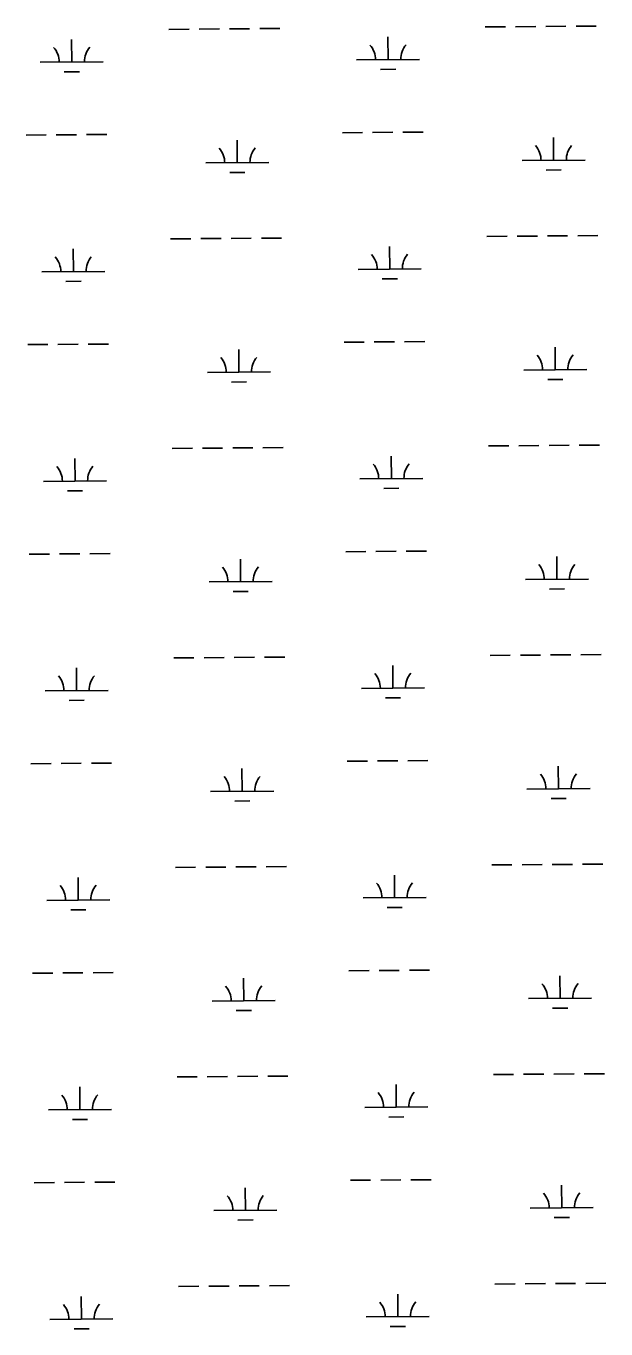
# Model space of a CAD drawing. Extents: x 3540316 to 3578335, y 553172 to 578787.
# Drawn here: x 3568749 to 3569669, y 560785 to 562854 of the extents above; entities that cross this region are included whole.
import ezdxf

# ---------------------------------------------------------------- set-up
doc = ezdxf.new("R2010")
doc.units = 0
doc.layers.add('V-WETL-SWMP', color=7, linetype='Continuous')

msp = doc.modelspace()

# ---------------------------------------------------------------- linework, layer by layer
at = {"layer": 'V-WETL-SWMP'}
for p, q in [((3568975.3, 562848.4), (3569007.3, 562848.7)), ((3569023.3, 562848.8), (3569055.3, 562849.1)), ((3569071.3, 562849.2), (3569103.3, 562849.4)), ((3569119.3, 562849.6), (3569151.3, 562849.8)), ((3569477.2, 562852.3), (3569509.2, 562852.6)), ((3569525.2, 562852.7), (3569557.2, 562852.9)), ((3569573.2, 562853.1), (3569605.2, 562853.3)), ((3569621.2, 562853.4), (3569653.2, 562853.7)), ((3568821.1, 562796.5), (3568820.9, 562832.5)), ((3569323, 562800.4), (3569322.8, 562836.4)), ((3568771.2, 562796.1), (3568871.1, 562796.9)), ((3569273, 562800), (3569373, 562800.8)), ((3569311.2, 562784.9), (3569335.2, 562785)), ((3568809.3, 562781), (3568833.3, 562781.2)), ((3568748.6, 562680.5), (3568780.6, 562680.8)), ((3568796.6, 562680.9), (3568828.6, 562681.1)), ((3568844.6, 562681.3), (3568876.6, 562681.5)), ((3569250.5, 562684.4), (3569282.5, 562684.6)), ((3569298.5, 562684.8), (3569330.5, 562685)), ((3569346.5, 562685.1), (3569378.5, 562685.4)), ((3569083.8, 562636.7), (3569083.5, 562672.7)), ((3569585.7, 562640.5), (3569585.4, 562676.5)), ((3569535.7, 562640.2), (3569635.7, 562640.9)), ((3569033.8, 562636.3), (3569133.8, 562637.1)), ((3569071.9, 562621.1), (3569095.9, 562621.3)), ((3569573.8, 562625), (3569597.8, 562625.2)), ((3568977.9, 562515.8), (3569009.9, 562516)), ((3569025.9, 562516.1), (3569057.9, 562516.4)), ((3569073.9, 562516.5), (3569105.9, 562516.8)), ((3569121.9, 562516.9), (3569153.9, 562517.1)), ((3569479.8, 562519.6), (3569511.8, 562519.9)), ((3569527.8, 562520), (3569559.8, 562520.3)), ((3569575.8, 562520.4), (3569607.8, 562520.6)), ((3569623.8, 562520.8), (3569655.8, 562521)), ((3568823.7, 562463.8), (3568823.4, 562499.8)), ((3569325.6, 562467.7), (3569325.3, 562503.7)), ((3568773.7, 562463.5), (3568873.7, 562464.2)), ((3569275.6, 562467.3), (3569375.6, 562468.1)), ((3569313.7, 562452.2), (3569337.7, 562452.4)), ((3568811.8, 562448.3), (3568835.8, 562448.5)), ((3568751.2, 562347.9), (3568783.2, 562348.1)), ((3568799.2, 562348.2), (3568831.2, 562348.5)), ((3568847.2, 562348.6), (3568879.2, 562348.8)), ((3569253.1, 562351.7), (3569285.1, 562352)), ((3569301.1, 562352.1), (3569333.1, 562352.3)), ((3569349.1, 562352.5), (3569381.1, 562352.7)), ((3569086.4, 562304), (3569086.1, 562340)), ((3569588.3, 562307.9), (3569588, 562343.9)), ((3569538.3, 562307.5), (3569638.3, 562308.3)), ((3569036.4, 562303.6), (3569136.4, 562304.4)), ((3569074.5, 562288.5), (3569098.5, 562288.7)), ((3569576.4, 562292.4), (3569600.4, 562292.5)), ((3568980.5, 562183.1), (3569012.5, 562183.4)), ((3569028.5, 562183.5), (3569060.5, 562183.7)), ((3569076.5, 562183.9), (3569108.5, 562184.1)), ((3569124.5, 562184.2), (3569156.5, 562184.5)), ((3569482.4, 562187), (3569514.4, 562187.2)), ((3569530.4, 562187.4), (3569562.4, 562187.6)), ((3569578.4, 562187.7), (3569610.4, 562188)), ((3569626.4, 562188.1), (3569658.4, 562188.3)), ((3568826.3, 562131.2), (3568826, 562167.2)), ((3569328.2, 562135.1), (3569327.9, 562171)), ((3568776.3, 562130.8), (3568876.3, 562131.6)), ((3569278.2, 562134.7), (3569378.2, 562135.4)), ((3568814.4, 562115.7), (3568838.4, 562115.8)), ((3569316.3, 562119.5), (3569340.3, 562119.7)), ((3569255.7, 562019.1), (3569287.7, 562019.3)), ((3569303.7, 562019.4), (3569335.7, 562019.7)), ((3569351.7, 562019.8), (3569383.7, 562020)), ((3568753.8, 562015.2), (3568785.8, 562015.4)), ((3568801.8, 562015.6), (3568833.8, 562015.8)), ((3568849.8, 562015.9), (3568881.8, 562016.2)), ((3569089, 561971.3), (3569088.7, 562007.3)), ((3569590.8, 561975.2), (3569590.6, 562011.2)), ((3569540.8, 561974.8), (3569640.8, 561975.6)), ((3569039, 561971), (3569139, 561971.7)), ((3569077.1, 561955.8), (3569101.1, 561956)), ((3569579, 561959.7), (3569603, 561959.9)), ((3569079, 561851.2), (3569111, 561851.4)), ((3569127, 561851.6), (3569159, 561851.8)), ((3569484.9, 561854.3), (3569516.9, 561854.6)), ((3569532.9, 561854.7), (3569564.9, 561854.9)), ((3569580.9, 561855.1), (3569612.9, 561855.3)), ((3569628.9, 561855.4), (3569660.9, 561855.7)), ((3568828.8, 561798.5), (3568828.6, 561834.5)), ((3568983, 561850.4), (3569015, 561850.7)), ((3569031, 561850.8), (3569063, 561851.1)), ((3569330.7, 561802.4), (3569330.5, 561838.4)), ((3568778.8, 561798.1), (3568878.8, 561798.9)), ((3569280.7, 561802), (3569380.7, 561802.8)), ((3568817, 561783), (3568841, 561783.2)), ((3569318.9, 561786.9), (3569342.9, 561787)), ((3569258.2, 561686.4), (3569290.2, 561686.6)), ((3569306.2, 561686.8), (3569338.2, 561687)), ((3569354.2, 561687.1), (3569386.2, 561687.4)), ((3568756.3, 561682.5), (3568788.3, 561682.8)), ((3568804.3, 561682.9), (3568836.3, 561683.1)), ((3568852.3, 561683.3), (3568884.3, 561683.5)), ((3569091.5, 561638.7), (3569091.2, 561674.7)), ((3569593.4, 561642.5), (3569593.1, 561678.5)), ((3569041.5, 561638.3), (3569141.5, 561639.1)), ((3569543.4, 561642.2), (3569643.4, 561642.9)), ((3569581.5, 561627), (3569605.5, 561627.2)), ((3569079.6, 561623.2), (3569103.6, 561623.3)), ((3569487.5, 561521.7), (3569519.5, 561521.9)), ((3569535.5, 561522), (3569567.5, 561522.3)), ((3569583.5, 561522.4), (3569615.5, 561522.6)), ((3569631.5, 561522.8), (3569663.5, 561523)), ((3568831.4, 561465.9), (3568831.1, 561501.9)), ((3568985.6, 561517.8), (3569017.6, 561518)), ((3569033.6, 561518.2), (3569065.6, 561518.4)), ((3569081.6, 561518.5), (3569113.6, 561518.8)), ((3569129.6, 561518.9), (3569161.6, 561519.1)), ((3569333.3, 561469.7), (3569333, 561505.7)), ((3568781.4, 561465.5), (3568881.4, 561466.2)), ((3569283.3, 561469.3), (3569383.3, 561470.1)), ((3568819.5, 561450.3), (3568843.5, 561450.5)), ((3569321.4, 561454.2), (3569345.4, 561454.4)), ((3568758.9, 561349.9), (3568790.9, 561350.1)), ((3568806.9, 561350.2), (3568838.9, 561350.5)), ((3568854.9, 561350.6), (3568886.9, 561350.8)), ((3569094.1, 561306), (3569093.8, 561342)), ((3569260.8, 561353.7), (3569292.8, 561354)), ((3569308.8, 561354.1), (3569340.8, 561354.3)), ((3569356.8, 561354.5), (3569388.8, 561354.7)), ((3569596, 561309.9), (3569595.7, 561345.9)), ((3569044.1, 561305.6), (3569144.1, 561306.4)), ((3569546, 561309.5), (3569646, 561310.3)), ((3569584.1, 561294.4), (3569608.1, 561294.5)), ((3569082.2, 561290.5), (3569106.2, 561290.7)), ((3569538.1, 561189.4), (3569570.1, 561189.6)), ((3569586.1, 561189.7), (3569618.1, 561190)), ((3569634.1, 561190.1), (3569666.1, 561190.3)), ((3568834, 561133.2), (3568833.7, 561169.2)), ((3568988.2, 561185.1), (3569020.2, 561185.4)), ((3569036.2, 561185.5), (3569068.2, 561185.7)), ((3569084.2, 561185.9), (3569116.2, 561186.1)), ((3569132.2, 561186.2), (3569164.2, 561186.5)), ((3569335.9, 561137.1), (3569335.6, 561173.1)), ((3569490.1, 561189), (3569522.1, 561189.2)), ((3568784, 561132.8), (3568884, 561133.6)), ((3569285.9, 561136.7), (3569385.9, 561137.4)), ((3568822.1, 561117.7), (3568846.1, 561117.8)), ((3569324, 561121.5), (3569348, 561121.7)), ((3568761.5, 561017.2), (3568793.5, 561017.4)), ((3568809.5, 561017.6), (3568841.5, 561017.8)), ((3568857.5, 561017.9), (3568889.5, 561018.2)), ((3569096.6, 560973.3), (3569096.4, 561009.3)), ((3569263.3, 561021.1), (3569295.3, 561021.3)), ((3569311.3, 561021.4), (3569343.3, 561021.7)), ((3569359.3, 561021.8), (3569391.3, 561022)), ((3569598.5, 560977.2), (3569598.3, 561013.2)), ((3569046.6, 560973), (3569146.6, 560973.7)), ((3569548.5, 560976.8), (3569648.5, 560977.6)), ((3569586.7, 560961.7), (3569610.7, 560961.9)), ((3569084.8, 560957.8), (3569108.8, 560958)), ((3568990.7, 560852.5), (3569022.7, 560852.7)), ((3569038.7, 560852.8), (3569070.7, 560853.1)), ((3569086.7, 560853.2), (3569118.7, 560853.4)), ((3569134.7, 560853.6), (3569166.7, 560853.8)), ((3569338.4, 560804.4), (3569338.2, 560840.4)), ((3569492.6, 560856.3), (3569524.6, 560856.6)), ((3569540.6, 560856.7), (3569572.6, 560856.9)), ((3569588.6, 560857.1), (3569620.6, 560857.3)), ((3569636.6, 560857.4), (3569668.6, 560857.7)), ((3568836.5, 560800.5), (3568836.3, 560836.5)), ((3568786.5, 560800.1), (3568886.5, 560800.9)), ((3569288.4, 560804), (3569388.4, 560804.8)), ((3568824.7, 560785), (3568848.7, 560785.2)), ((3569326.5, 560788.9), (3569350.5, 560789.1))]:
    msp.add_line(p, q, dxfattribs=at)
for centre, start, end in [((3569267.8, 562800.4), 359.6699, 41.2135), ((3569378.3, 562801.3), 139.6699, 181.2135), ((3568765.9, 562796.6), 359.6699, 41.2135), ((3568876.4, 562797.4), 139.6699, 181.2135), ((3569028.6, 562636.7), 359.6699, 41.2135), ((3569139.1, 562637.6), 139.6699, 181.2135), ((3569530.5, 562640.6), 359.6699, 41.2135), ((3569641, 562641.4), 139.6699, 181.2135), ((3568768.5, 562463.9), 359.6699, 41.2135), ((3568879, 562464.7), 139.6699, 181.2135), ((3569270.4, 562467.8), 359.6699, 41.2135), ((3569380.8, 562468.6), 139.6699, 181.2135), ((3569031.1, 562304.1), 359.6699, 41.2135), ((3569141.6, 562304.9), 139.6699, 181.2135), ((3569533, 562307.9), 359.6699, 41.2135), ((3569643.5, 562308.8), 139.6699, 181.2135), ((3568771, 562131.2), 359.6699, 41.2135), ((3568881.5, 562132.1), 139.6699, 181.2135), ((3569272.9, 562135.1), 359.6699, 41.2135), ((3569383.4, 562136), 139.6699, 181.2135), ((3569535.6, 561975.3), 359.6699, 41.2135), ((3569646.1, 561976.1), 139.6699, 181.2135), ((3569033.7, 561971.4), 359.6699, 41.2135), ((3569144.2, 561972.2), 139.6699, 181.2135), ((3568773.6, 561798.6), 359.6699, 41.2135), ((3568884.1, 561799.4), 139.6699, 181.2135), ((3569275.5, 561802.4), 359.6699, 41.2135), ((3569386, 561803.3), 139.6699, 181.2135), ((3569538.2, 561642.6), 359.6699, 41.2135), ((3569648.6, 561643.4), 139.6699, 181.2135), ((3569036.3, 561638.7), 359.6699, 41.2135), ((3569146.8, 561639.6), 139.6699, 181.2135), ((3568776.2, 561465.9), 359.6699, 41.2135), ((3568886.6, 561466.8), 139.6699, 181.2135), ((3569278.1, 561469.8), 359.6699, 41.2135), ((3569388.5, 561470.6), 139.6699, 181.2135), ((3569038.8, 561306.1), 359.6699, 41.2135), ((3569149.3, 561306.9), 139.6699, 181.2135), ((3569540.7, 561309.9), 359.6699, 41.2135), ((3569651.2, 561310.8), 139.6699, 181.2135), ((3568778.7, 561133.2), 359.6699, 41.2135), ((3568889.2, 561134.1), 139.6699, 181.2135), ((3569280.6, 561137.1), 359.6699, 41.2135), ((3569391.1, 561138), 139.6699, 181.2135), ((3569041.4, 560973.4), 359.6699, 41.2135), ((3569151.9, 560974.2), 139.6699, 181.2135), ((3569543.3, 560977.3), 359.6699, 41.2135), ((3569653.8, 560978.1), 139.6699, 181.2135), ((3568781.3, 560800.6), 359.6699, 41.2135), ((3568891.8, 560801.4), 139.6699, 181.2135), ((3569283.2, 560804.4), 359.6699, 41.2135), ((3569393.7, 560805.3), 139.6699, 181.2135)]:
    msp.add_arc(centre, 35.2, start, end, dxfattribs=at)

doc.saveas('drawing.dxf')
